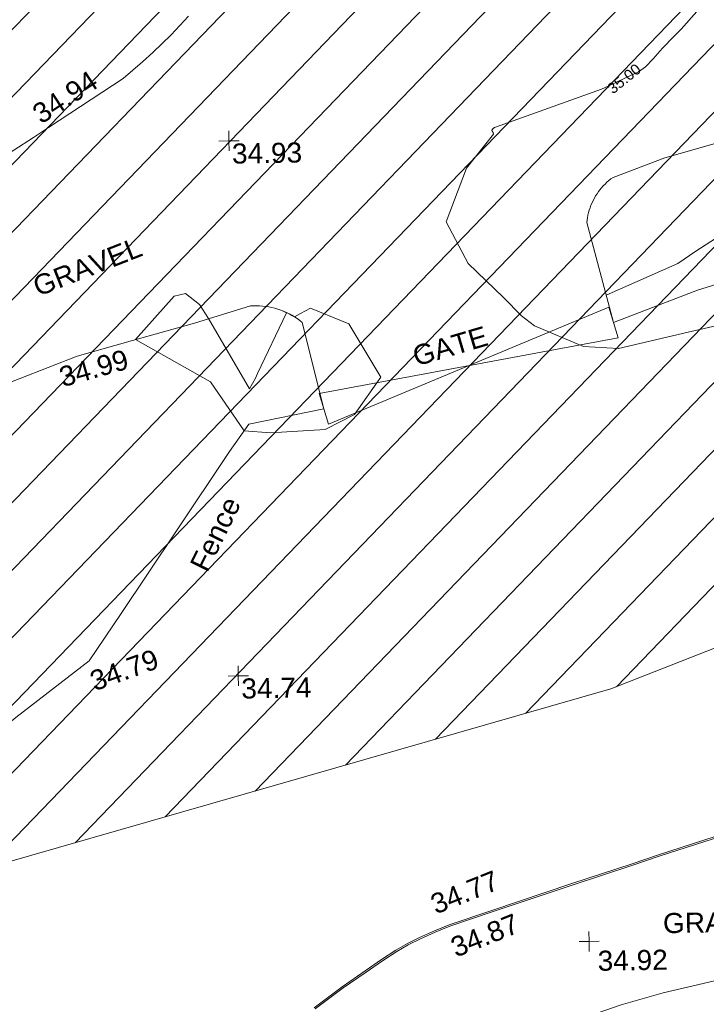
# Model space of a CAD drawing. Header units: millimetres. Extents: x -287732 to 520720, y -88450 to 287754.
# Tile 378 of 383: x 389799 to 402633, y 235349 to 253753. Entities that reach past the tile are written whole.
import ezdxf

# ---------------------------------------------------------------- set-up
doc = ezdxf.new("R2010")
doc.units = ezdxf.units.MM
doc.linetypes.add('IMPORT-HIDDEN2 _3_', pattern=[4762.5, 3175, -1587.5])
doc.linetypes.add('IMPORT-UG_ELEC_STREET LIGHTING_QLB2 _2_', pattern=[2700, 1500, -300.0000000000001, 0, -250, 150, -300.0000000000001, 0, -200])
for name, color, linetype, lineweight, true_color in [('00_TOPO_FENCE', 7, 'Continuous', 9, 0x3f7f4f), ('00_TOPO_FOOTPATH', 7, 'Continuous', 9, 0xa50000), ('00_TOPO_GATE', 7, 'Continuous', 9, 0xa50000), ('00_TOPO_KERB_BOTTOM', 1, 'Continuous', 9, 0xff0000), ('00_TOPO_KERB_TOP', 7, 'Continuous', 9, 0xa500a5), ('00_TOPO_LEVEL_SPOT', 7, 'Continuous', 9, 0x666666), ('00_UAV_FORM_LINES', 7, 'Continuous', 9, 0x666666), ('00_UAV_LEVEL_SPOT', 7, 'Continuous', 9, 0x666666), ('00_UAV_TRACK', 7, 'Continuous', 9, 0x666666), ('01_DTM_CONTOUR_MJR', 7, 'Continuous', 9, 0x7f3f00), ('01_DTM_CONTOUR_MJR_LABELS', 7, 'Continuous', 9, 0x7f3f00), ('12333-PUM-2D-U-0001-C01 - Rev2_REVIT IMPORT_dwg', 7, 'Continuous', 9, 0x767676), ('PUM-CHAMBER EXTENTS', 6, 'IMPORT-HIDDEN2 _3_', 9, 0xff00ff), ('PUM-UNABLE TO SURVEY', 190, 'Continuous', 9, 0x7f00ff)]:
    doc.layers.add(name, color=color, linetype=linetype, lineweight=lineweight, true_color=true_color)
doc.layers.add('00_TOPO_SURVEY_TEXT', color=7, linetype='Continuous', lineweight=9)
doc.layers.add('00_UAV_SURVEY_TEXT', color=7, linetype='Continuous', lineweight=9)
doc.styles.add('Swis721 Lt BT_1', font='swissl.ttf', dxfattribs={"height": 200})
doc.styles.add('Swis721 Lt BT_2', font='swissl.ttf', dxfattribs={"height": 375})

# ---------------------------------------------------------------- blocks, each defined once
blk = doc.blocks.new('12333-PUM-2D-U-0001-C01 - Rev2_REVIT IMPORT_dwg__U53-2077580-Site Location Plan Proposed')
at = {"layer": '00_TOPO_GATE', "color": 9, "true_color": 0xe1aaaa, "flags": 128}
blk.add_lwpolyline([(80.55898944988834, -288.9813994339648), (-80.55898944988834, 288.9813994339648), (5521.960576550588, 1227.911431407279), (5360.842597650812, 1805.874230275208)], close=True, dxfattribs=at)
blk = doc.blocks.new('12333-PUM-2D-U-0001-C01 - Rev2_REVIT IMPORT_dwg_MM-2077200-Site Location Plan Proposed')
at = {"layer": '00_TOPO_LEVEL_SPOT', "color": 254, "true_color": 0xcccccc, "flags": 128}
for points in [[(500.0000000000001, 0), (0, 0), (0, 500.0000000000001)], [(0, -500.0000000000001), (0, 0), (-500.0000000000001, 0)]]:
    blk.add_lwpolyline(points, dxfattribs=at)
blk = doc.blocks.new('12333-PUM-2D-U-0001-C01 - Rev2_REVIT IMPORT_dwg_UAV-2077255-Site Location Plan Proposed')
at = {"layer": '00_UAV_LEVEL_SPOT', "color": 254, "true_color": 0xcccccc, "flags": 128}
for points in [[(500.0000000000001, 0), (0, 0), (0, 500.0000000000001)], [(0, -500.0000000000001), (0, 0), (-500.0000000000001, 0)]]:
    blk.add_lwpolyline(points, dxfattribs=at)
blk = doc.blocks.new('12333-PUM-2D-U-0001-C01 - Rev2_REVIT IMPORT_dwg_MGS62954_T2_Galway_ITM_3d_Rev1-2077680-Site Location Plan Proposed')
at = {"layer": '00_TOPO_FENCE', "color": 254, "true_color": 0xcccccc, "flags": 128}
for points in [[(534307125.8252115, 725796480.7649221), (534308708.5776994, 725797056.327853), (534309351.9024296, 725797243.2800387), (534310992.3524438, 725796270.3940111), (534312820.5974343, 725795171.7381272), (534313517.1115552, 725794748.4752233), (534315492.7820423, 725795329.0304207), (534318033.8045279, 725796141.9138587), (534319712.4583463, 725796628.573236)], [(534260315.45191, 725777925.5382607), (534263371.8823286, 725778877.5630773), (534266101.5531028, 725779715.6278694), (534268210.3965186, 725780397.2926203), (534271122.7142047, 725781339.5459033), (534273788.3399823, 725782165.578988), (534276798.8207607, 725783169.6572479), (534279514.0080751, 725784024.3359522), (534283074.164738, 725785174.5487269), (534286393.9137111, 725786227.1373384), (534289679.3449411, 725787210.3340458), (534293186.4064785, 725788311.2035806), (534294816.219094, 725788807.2742302), (534295495.1616126, 725789034.2959155), (534295830.8497308, 725789291.8642383), (534297217.8645351, 725790329.9378955), (534297832.2971241, 725791200.6617758), (534298876.846711, 725792709.6810789), (534299908.2229397, 725794197.8288555), (534300279.2705071, 725794700.0248502), (534301684.4236245, 725794963.8720913)]]:
    blk.add_lwpolyline(points, dxfattribs=at)
at = {"layer": '00_TOPO_FOOTPATH', "color": 254, "true_color": 0xcccccc, "flags": 128}
blk.add_lwpolyline([(534297021.4795489, 725778339.8722007), (534297709.2764523, 725778480.8292096), (534299408.6306074, 725779393.0165879), (534300786.2578375, 725780360.7619811), (534302555.8441363, 725781558.5391822), (534303743.480469, 725782327.5348842), (534304553.6840102, 725782758.8485062), (534305448.478016, 725783115.2796993), (534306434.6692665, 725783526.0558968), (534307047.3185874, 725783725.943801), (534307835.0779874, 725783939.4647243), (534309255.269967, 725784240.7836926), (534310719.8268248, 725784520.6359346), (534312607.9868292, 725784948.7293061), (534314685.9958068, 725785556.5431223), (534317077.3572308, 725786170.451579), (534319134.97882, 725786684.730197), (534321061.416306, 725787216.9727131), (534323709.7154531, 725787870.974111), (534324419.4769755, 725788029.389533)], dxfattribs=at)
at = {"layer": '00_TOPO_KERB_BOTTOM', "color": 254, "true_color": 0xcccccc, "flags": 128}
blk.add_lwpolyline([(534309498.4901991, 725787033.8239722), (534307795.8067589, 725786519.4460952), (534307300.5410746, 725786358.5904437), (534306165.0832735, 725786007.8750578), (534304660.7879605, 725785532.6839408), (534303861.0413834, 725785278.0086633), (534303585.512434, 725785173.6639615), (534303303.611672, 725785052.5636265), (534303072.2959815, 725784942.912441), (534302854.5445356, 725784821.1458694), (534302584.6969466, 725784651.9412897), (534302276.0723679, 725784445.1903689), (534301836.7379782, 725784155.6379962), (534301309.9282166, 725783771.4272078)], dxfattribs=at)
at = {"layer": '00_TOPO_KERB_TOP', "color": 254, "true_color": 0xcccccc, "flags": 128}
blk.add_lwpolyline([(534309506.1114101, 725787006.7615488), (534307803.6353219, 725786492.4463122), (534307308.4808704, 725786331.6267875), (534306172.8776209, 725785980.8664763), (534304668.7390299, 725785505.7248662), (534303870.0001702, 725785251.3704911), (534303596.1909383, 725785147.6770583), (534303315.6881837, 725785027.1772863), (534303086.1481144, 725784918.367803), (534302870.3303995, 725784797.6825734), (534302601.7675114, 725784629.2835494), (534302293.4981588, 725784422.7705988), (534301854.7921901, 725784133.6323997), (534301328.8358337, 725783750.0440136)], dxfattribs=at)
at = {"layer": '00_UAV_FORM_LINES', "color": 254, "true_color": 0xcccccc, "flags": 128}
blk.add_lwpolyline([(534321952.5355, 725801850.903), (534317431.5355, 725800082.9030001), (534314914.5355, 725799295.903), (534311931.5355, 725798832.9030001), (534311152.5355, 725798768.9030001), (534310617.5355, 725798710.9030001), (534310110.5355, 725798567.903), (534309636.5355001, 725798365.9030001), (534308970.5355, 725797961.903), (534308688.5355, 725797785.9030001), (534308346.5355, 725797564.9030001), (534306999.0134682, 725796992.0943902)], dxfattribs=at)
at = {"layer": '00_UAV_TRACK', "color": 254, "true_color": 0xcccccc, "flags": 128}
for points in [[(534301684.4236246, 725794963.8720914), (534301309.0210001, 725796585.4535003), (534301263.808525, 725796621.9105495), (534301217.1090462, 725796656.4423175), (534301169.0044903, 725796688.9882244), (534301119.5792493, 725796719.4911729), (534301068.9200317, 725796747.8976512), (534301017.1157109, 725796774.1578243), (534300964.2571696, 725796798.2256229), (534300912.021, 725796819.4535), (534300857.3578585, 725796839.0806572), (534300801.9207658, 725796856.4015428), (534300745.8069773, 725796871.3857707), (534300689.1149359, 725796884.0070531), (534300631.9440985, 725796894.2432485), (534300574.3947626, 725796902.0763987), (534300516.5678886, 725796907.4927617), (534300458.564925, 725796910.4828355), (534300400.4876283, 725796911.0413748), (534300348.0210002, 725796909.4535), (534299293.0210001, 725796605.4535003), (534298134.8944455, 725796299.6028055), (534297093.0210002, 725796024.4535004), (534294355.2063727, 725795018.2089075)], [(534294483.021, 725798978.4535002), (534296347.5888431, 725800130.4807729), (534296634.0210001, 725800307.4535002), (534298044.0210002, 725801200.4535002), (534298410.6110989, 725801504.4290438), (534298606.0210001, 725801677.4535002), (534298952.1434423, 725802004.5447509), (534299284.2651166, 725802345.8431907)], [(534307125.8252116, 725796480.7649224), (534306660.5355001, 725798356.9030004), (534306666.0299712, 725798399.70244), (534306674.1202725, 725798447.6333878), (534306684.210617, 725798495.1835054), (534306696.2833028, 725798542.2693741), (534306710.3171504, 725798588.8083884), (534306726.2875396, 725798634.718904), (534306744.1664529, 725798679.9203776), (534306763.9225243, 725798724.3335104), (534306785.5210956, 725798767.8803872), (534306808.924275, 725798810.4846115), (534306834.0910056, 725798852.071441), (534306860.9771366, 725798892.5679191), (534306889.5355001, 725798931.9030001), (534306915.0704219, 725798964.3520688), (534306946.5873448, 725799001.3589914), (534306979.6263108, 725799037.0136608), (534307014.1293589, 725799071.2535268), (534307050.0359587, 725799104.0185211), (534307087.2831177, 725799135.2511623), (534307125.8054921, 725799164.8966581), (534307165.5355002, 725799192.9030002), (534308142.5355002, 725799540.9030004), (534309130.0539812, 725799802.2727865)]]:
    blk.add_lwpolyline(points, dxfattribs=at)
at = {"layer": '01_DTM_CONTOUR_MJR', "color": 254, "true_color": 0xcccccc, "flags": 128}
blk.add_lwpolyline([(534310047.3903306, 725796596.6059821), (534308518.9532448, 725796278.6187712), (534307210.224605, 725795994.5028223), (534306555.043662, 725796041.3296088), (534305647.1283046, 725796447.0472958), (534305407.3378426, 725796636.7636461), (534305080.0892977, 725796985.5485371), (534304430.0000002, 725797633.6054423), (534304030.0000001, 725798420.0000001), (534304430.0000002, 725799410.9090911), (534304946.9985788, 725800042.7907368), (534304941.2937595, 725800074.1248099), (534304923.8461541, 725800096.9423077), (534304915.3863637, 725800114.3863637), (534304941.2977099, 725800143.2977103), (534304964.6135371, 725800162.7423584), (534304983.5114942, 725800171.5258621), (534306977.3946577, 725800844.8336558), (534307116.5859927, 725800903.3570067), (534307404.9079266, 725801034.5666779), (534307674.3222393, 725801157.1718602), (534307805.7436969, 725801247.4173319), (534307952.7676829, 725801397.541673), (534308134.5641572, 725801589.3127539), (534308349.8165852, 725801806.0191197), (534308488.8575189, 725801943.9454479), (534308787.0213986, 725802263.1779739)], dxfattribs=at)
blk.add_lwpolyline([(534298925.4921601, 725797117.0221838), (534299139.2632285, 725797163.5054259), (534299393.2103802, 725796954.9399546), (534299560.0000002, 725796690.0000002), (534300300.8794778, 725795359.1949381), (534300416.6559914, 725795555.0760611), (534300457.0686862, 725795641.4871603), (534301020.0000001, 725796770), (534300960.0000001, 725796800), (534301070.0000001, 725796750.0000001), (534301120, 725796720.0000001), (534301170.0000001, 725796690.0000002), (534301280.9782609, 725796748.6956522), (534301466.6501487, 725796845.9551536), (534302177.2770622, 725796542.7445192), (534302759.854511, 725795533.3045768), (534302258.0985234, 725794846.4824718), (534301703.309025, 725794576.9212406), (534300678.3577029, 725794529.916302), (534300190.0000002, 725794580.0000001), (534299574.1556186, 725795505.4596119), (534298190.0000002, 725796320.0000002)], close=True, dxfattribs=at)
at = {"xscale": 0.375, "yscale": 0.375, "zscale": 0.375}
for name, p in [('12333-PUM-2D-U-0001-C01 - Rev2_REVIT IMPORT_dwg_UAV-2077255-Site Location Plan Proposed', (534300000, 725800000.0000001)), ('12333-PUM-2D-U-0001-C01 - Rev2_REVIT IMPORT_dwg_UAV-2077255-Site Location Plan Proposed', (534300000, 725790000)), ('12333-PUM-2D-U-0001-C01 - Rev2_REVIT IMPORT_dwg_MM-2077200-Site Location Plan Proposed', (534306469.2273731, 725784921.5263116))]:
    blk.add_blockref(name, p, dxfattribs=at)
blk.add_blockref('12333-PUM-2D-U-0001-C01 - Rev2_REVIT IMPORT_dwg__U53-2077580-Site Location Plan Proposed', (534301684.4236245, 725794963.8720913))
at = {"layer": '00_TOPO_FENCE', "color": 251, "true_color": 0x666666, "char_height": 375, "attachment_point": 1, "line_spacing_factor": 1.005061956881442, "style": 'Swis721 Lt BT_2'}
for s, insert, width, rotation in [('Fence', (534299117.1952826, 725792096.512759), 1681.10932225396, 62.838970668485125), ('34.79', (534297188.9473659, 725790111.354422), 1495.902363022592, 19.04910905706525)]:
    blk.add_mtext(s, dxfattribs=dict(at, insert=insert, width=width, rotation=rotation))
at = {"layer": '00_TOPO_GATE', "color": 251, "true_color": 0x666666, "insert": (534303328.6044232, 725796085.4868447), "char_height": 375, "width": 1567.13580888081, "attachment_point": 1, "rotation": 15.392826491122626, "line_spacing_factor": 1.005061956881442, "style": 'Swis721 Lt BT_2'}
blk.add_mtext('GATE', dxfattribs=at)
at = {"layer": '00_TOPO_KERB_BOTTOM', "color": 251, "true_color": 0x666666, "insert": (534303479.596411, 725785824.6336914), "char_height": 375, "width": 1495.902363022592, "attachment_point": 1, "rotation": 20.84518230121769, "line_spacing_factor": 1.005061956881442, "style": 'Swis721 Lt BT_2'}
blk.add_mtext('34.77', dxfattribs=at)
at = {"layer": '00_TOPO_KERB_TOP', "color": 251, "true_color": 0x666666, "insert": (534303842.0800037, 725785012.0816296), "char_height": 375, "width": 1495.902363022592, "attachment_point": 1, "rotation": 20.84518230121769, "line_spacing_factor": 1.005061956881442, "style": 'Swis721 Lt BT_2'}
blk.add_mtext('34.87', dxfattribs=at)
at = {"layer": '00_TOPO_LEVEL_SPOT', "insert": (534306622.026938, 725784744.5039227), "char_height": 375, "width": 1495.902363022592, "attachment_point": 1, "line_spacing_factor": 1.005061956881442, "style": 'Swis721 Lt BT_2'}
blk.add_mtext('34.92', dxfattribs=at)
at = {"layer": '00_TOPO_SURVEY_TEXT', "color": 251, "true_color": 0x666666, "insert": (534307855.3000002, 725785426.0296079), "char_height": 375, "width": 2018.280965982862, "attachment_point": 1, "line_spacing_factor": 1.005061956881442, "style": 'Swis721 Lt BT_2'}
blk.add_mtext('GRASS', dxfattribs=at)
at = {"layer": '00_UAV_LEVEL_SPOT', "char_height": 375, "width": 1495.902363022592, "attachment_point": 1, "line_spacing_factor": 1.005061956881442, "style": 'Swis721 Lt BT_2'}
for s, insert in [('34.93', (534300051.8765643, 725799949.1441548)), ('34.74', (534300051.8765643, 725789949.1441547))]:
    blk.add_mtext(s, dxfattribs=dict(at, insert=insert))
at = {"layer": '00_UAV_SURVEY_TEXT', "color": 251, "true_color": 0x666666, "insert": (534296251.3006943, 725797501.2935941), "char_height": 375, "width": 2322.210334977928, "attachment_point": 1, "rotation": 20.40518696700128, "line_spacing_factor": 1.005061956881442, "style": 'Swis721 Lt BT_2'}
blk.add_mtext('GRAVEL', dxfattribs=at)
at = {"layer": '00_UAV_TRACK', "char_height": 375, "width": 1495.902363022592, "attachment_point": 1, "line_spacing_factor": 1.005061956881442, "style": 'Swis721 Lt BT_2'}
for s, insert, rotation in [('34.94', (534296295.88882, 725800682.8207697), 32.13279870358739), ('34.99', (534296717.0977576, 725795812.5475852), 14.793546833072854)]:
    blk.add_mtext(s, dxfattribs=dict(at, insert=insert, rotation=rotation))
at = {"layer": '01_DTM_CONTOUR_MJR_LABELS', "color": 251, "true_color": 0x666666, "insert": (534307343.9149493, 725801113.172491), "char_height": 200, "width": 797.8007824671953, "attachment_point": 2, "rotation": 37.80912722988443, "line_spacing_factor": 1.005061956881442, "style": 'Swis721 Lt BT_1'}
blk.add_mtext('35.00', dxfattribs=at)
blk = doc.blocks.new('12333-PUM-2D-U-0001-C01 - Rev2_REVIT IMPORT_dwg-1620468-Site Location Plan Proposed')
at = {"layer": 'PUM-CHAMBER EXTENTS', "true_color": 0xfff4d4}
h = blk.add_hatch(dxfattribs=at)
h.set_pattern_fill('FP_14', style=0, pattern_type=2)
h.set_pattern_definition([(45, (-533641079.65, -725615854.3560001), (-618.7184335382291, 618.7184335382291), [])])
h.paths.add_polyline_path([(548820.3501529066, 143595.6438214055), (598554.726548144, 155705.0015586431), (665880.3501528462, 173780.643821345), (683590.8699340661, 180379.6662089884), (684126.2921456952, 185226.5029211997), (699646.6566527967, 190872.8378213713), (682994.2837554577, 214259.006618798), (606101.125900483, 215601.1816816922), (611594.7356529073, 198837.6438862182), (620808.8827925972, 194892.6093451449), (622809.8820558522, 181730.4029184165), (546425.3200724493, 167969.8622055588), (546575.8377649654, 166438.0438213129), (546752.1501529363, 166438.0438213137), (546742.8316869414, 165904.1892620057), (546628.8411191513, 165898.6287465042), (546695.6373264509, 165218.8438213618), (546866.450152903, 165218.8438213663), (546857.1396212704, 164685.4438213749), (546748.0496346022, 164685.4438213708), (546816.1401362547, 163992.4868640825), (546980.7501529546, 163999.6438213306), (547018.8501529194, 163466.2438213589), (546868.4915593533, 163459.7064912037), (546935.2364494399, 162780.4438212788), (547056.9501529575, 162780.4438212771), (547056.9501529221, 162323.2438212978), (546980.161284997, 162323.2438212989), (547055.3756635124, 161557.7871773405), (547133.1501528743, 161561.2438213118), (547171.2501528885, 161104.0438213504), (547100.2641136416, 161100.9574718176), (547167.3480998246, 160418.2438213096), (547285.5501528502, 160418.2438213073), (547285.5501528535, 159884.8438213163), (547219.760407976, 159884.8438213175), (547286.6641069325, 159203.9649537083), (547399.8501529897, 159199.0438212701), (547361.7501529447, 158665.6438213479), (547339.5218446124, 158666.0318179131), (547526.6396990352, 156761.7336278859), (547552.2501529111, 156760.643821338), (547555.1797682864, 156471.2813758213), (547638.940920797, 155618.8442227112), (547666.5501529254, 155617.6438213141), (547669.1799035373, 155311.1021300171), (547744.1895742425, 154547.7287972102), (547818.950152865, 154550.8438213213), (547809.6327005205, 154017.0473339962), (547796.3901281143, 154016.4838202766), (547863.8113582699, 153330.3380382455), (547895.150152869, 153331.6438213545), (547933.250152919, 152798.2438212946), (547916.1638860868, 152797.5464226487), (547983.7334397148, 152109.8911528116), (548047.5501528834, 152112.4438213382), (548085.6501528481, 151579.0438213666), (548036.089714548, 151577.0614038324), (548096.0084987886, 150967.2680052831), (548123.7501529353, 150969.4438212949), (548161.8501529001, 150436.0438213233), (548148.3134199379, 150434.9608826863), (548720.0288378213, 144616.6137300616)])
h.paths.add_polyline_path([(507602.6006529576, 195456.4678212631), (521342.9320607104, 197371.1634294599), (539189.5091527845, 196672.9153214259), (560381.472544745, 200828.8192643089), (577694.2496529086, 209009.0883214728), (593948.7272522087, 215813.3025891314), (467151.1844916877, 218026.5619307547), (468398.9507812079, 211588.5258330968), (490993.6907402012, 198483.5081887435), (503467.5815323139, 197676.0129840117), (507337.4300206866, 195598.8028811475)])
at = {"layer": 'PUM-UNABLE TO SURVEY', "color": 7, "true_color": 0xfff4d4, "flags": 128}
blk.add_lwpolyline([(548148.3134199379, 150434.9608826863), (548820.3501529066, 143595.6438214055), (598554.726548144, 155705.0015586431), (665880.3501528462, 173780.643821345), (683590.869934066, 180379.6662089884), (684126.2921456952, 185226.5029211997), (699646.6566527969, 190872.8378213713), (682994.2837554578, 214259.0066187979)], dxfattribs=at)
blk.add_blockref('12333-PUM-2D-U-0001-C01 - Rev2_REVIT IMPORT_dwg_MGS62954_T2_Galway_ITM_3d_Rev1-2077680-Site Location Plan Proposed', (-533641079.6498471, -725615854.3561786))

msp = doc.modelspace()

# ---------------------------------------------------------------- block references
at = {"layer": '12333-PUM-2D-U-0001-C01 - Rev2_REVIT IMPORT_dwg', "color": 254, "linetype": 'IMPORT-UG_ELEC_STREET LIGHTING_QLB2 _2_', "true_color": 0xffd4d4, "rotation": 0.9999999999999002}
msp.add_blockref('12333-PUM-2D-U-0001-C01 - Rev2_REVIT IMPORT_dwg-1620468-Site Location Plan Proposed', (-261895.0770586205, 55869.5817132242), dxfattribs=at)

doc.saveas('drawing.dxf')
